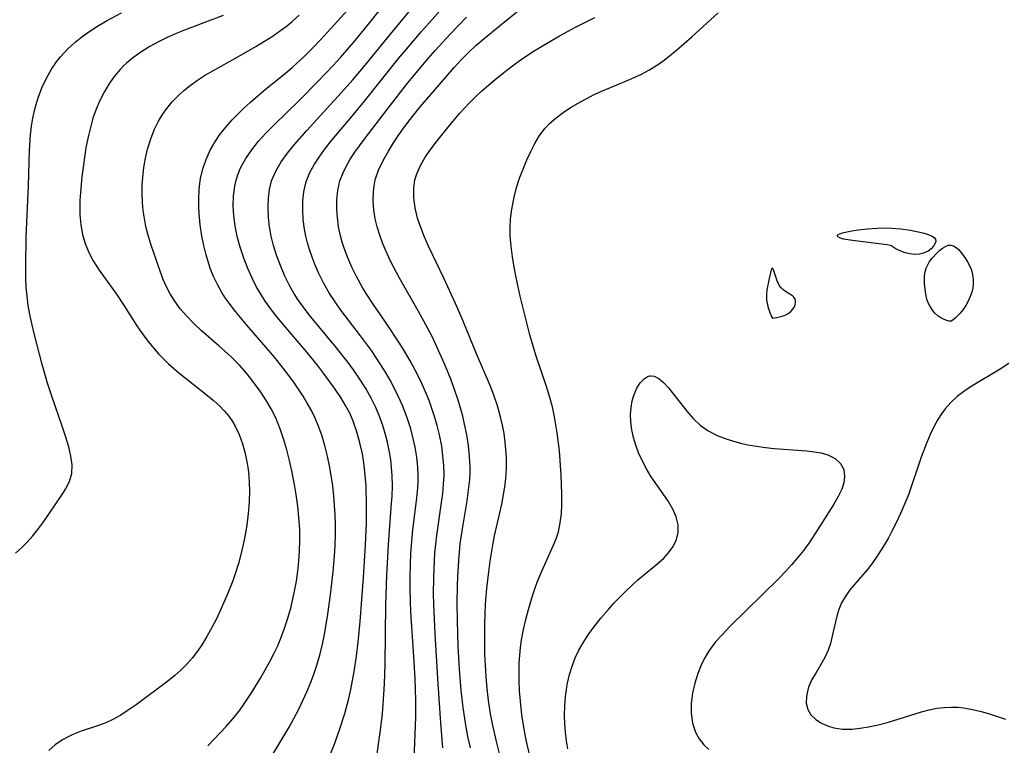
# Model space of a CAD drawing. Header units: inches. Extents: x 1073367 to 1082519, y 1569854 to 1574957.
# Tile 530 of 565: x 1080062 to 1080227, y 1573608 to 1573730. Entities that reach past the tile are written whole.
import ezdxf

# ---------------------------------------------------------------- set-up
doc = ezdxf.new("R2010")
doc.units = ezdxf.units.IN
doc.header["$MEASUREMENT"] = 0
doc.layers.add('CGG_CurvaNivelLidar_v1', color=7, linetype='Continuous', lineweight=30, true_color=0x008008)

msp = doc.modelspace()

# ---------------------------------------------------------------- linework, layer by layer
at = {"layer": 'CGG_CurvaNivelLidar_v1'}
for points in [[(1080128.4294, 1573605.9072, 73.5), (1080128.6885, 1573612.9881, 73.5), (1080128.6854, 1573615.8004, 73.5), (1080128.6419, 1573617.6299, 73.5), (1080128.5729, 1573619.4609, 73.5), (1080128.3729, 1573623.1238, 73.5), (1080127.8549, 1573630.643, 73.5), (1080127.7725, 1573632.4258, 73.5), (1080127.7242, 1573634.5949, 73.5), (1080127.7272, 1573636.5593, 73.5), (1080127.7721, 1573638.5217, 73.5), (1080127.8607, 1573640.4803, 73.5), (1080127.9979, 1573642.4329, 73.5), (1080128.1885, 1573644.3612, 73.5), (1080128.8097, 1573649.2701, 73.5), (1080128.9668, 1573650.7874, 73.5), (1080129.0674, 1573652.3011, 73.5), (1080129.0889, 1573653.5534, 73.5), (1080129.0359, 1573654.8629, 73.5), (1080128.8595, 1573656.562, 73.5), (1080128.5795, 1573658.2531, 73.5), (1080128.2092, 1573659.9332, 73.5), (1080127.8431, 1573661.3012, 73.5), (1080127.1794, 1573663.3602, 73.5), (1080126.4497, 1573665.2282, 73.5), (1080125.8089, 1573666.6733, 73.5), (1080125.1151, 1573668.0989, 73.5), (1080124.3701, 1573669.5031, 73.5), (1080123.6244, 1573670.8, 73.5), (1080122.839, 1573672.0772, 73.5), (1080121.2419, 1573674.4677, 73.5), (1080119.4203, 1573676.9422, 73.5), (1080116.1378, 1573681.229, 73.5), (1080115.1567, 1573682.5978, 73.5), (1080114.2354, 1573683.9984, 73.5), (1080113.2514, 1573685.7097, 73.5), (1080112.3784, 1573687.4739, 73.5), (1080111.8157, 1573688.7727, 73.5), (1080111.3088, 1573690.0892, 73.5), (1080110.8602, 1573691.4199, 73.5), (1080110.5364, 1573692.5326, 73.5), (1080110.2625, 1573693.6518, 73.5), (1080110.0367, 1573694.8223, 73.5), (1080109.8277, 1573696.4081, 73.5), (1080109.7314, 1573697.9867, 73.5), (1080109.757, 1573699.5469, 73.5), (1080109.9223, 1573701.0765, 73.5), (1080110.2546, 1573702.5615, 73.5), (1080110.3581, 1573702.8941, 73.5), (1080110.9412, 1573704.3268, 73.5), (1080111.6925, 1573705.7085, 73.5), (1080112.5692, 1573707.0528, 73.5), (1080113.5369, 1573708.3708, 73.5), (1080114.604, 1573709.7158, 73.5), (1080118.0258, 1573713.7794, 73.5), (1080120.2886, 1573716.5209, 73.5), (1080125.8082, 1573723.4266, 73.5), (1080127.7708, 1573725.7928, 73.5), (1080129.5683, 1573727.8729, 73.5), (1080135.5189, 1573734.59, 73.5)], [(1080121.0672, 1573598.9556, 74), (1080122.7544, 1573610.7958, 74), (1080123.0812, 1573613.5339, 74), (1080123.3492, 1573616.8232, 74), (1080123.4446, 1573618.5398, 74), (1080123.5659, 1573621.8478, 74), (1080123.6792, 1573631.8555, 74), (1080123.8212, 1573636.7531, 74), (1080124.1036, 1573641.9032, 74), (1080124.6322, 1573648.8338, 74), (1080124.7019, 1573649.9748, 74), (1080124.7581, 1573651.7524, 74), (1080124.7252, 1573653.5233, 74), (1080124.6289, 1573654.8267, 74), (1080124.4742, 1573656.1239, 74), (1080124.2665, 1573657.4141, 74), (1080123.917, 1573659.1073, 74), (1080123.5615, 1573660.5151, 74), (1080123.1465, 1573661.9062, 74), (1080122.6645, 1573663.276, 74), (1080121.9933, 1573664.8758, 74), (1080121.2257, 1573666.4381, 74), (1080120.3053, 1573668.0755, 74), (1080119.3027, 1573669.6744, 74), (1080118.2311, 1573671.238, 74), (1080117.3572, 1573672.4296, 74), (1080115.4149, 1573674.9021, 74), (1080110.8289, 1573680.448, 74), (1080109.8545, 1573681.7119, 74), (1080108.9329, 1573683.005, 74), (1080108.2573, 1573684.0528, 74), (1080107.5754, 1573685.2409, 74), (1080106.7268, 1573686.943, 74), (1080105.9811, 1573688.6902, 74), (1080105.3331, 1573690.4703, 74), (1080104.8507, 1573692.0452, 74), (1080104.4583, 1573693.6334, 74), (1080104.1768, 1573695.1831, 74), (1080103.995, 1573696.7324, 74), (1080103.915, 1573698.4528, 74), (1080103.9676, 1573699.9751, 74), (1080104.1592, 1573701.4636, 74), (1080104.5198, 1573702.9045, 74), (1080105.1939, 1573704.5325, 74), (1080106.0923, 1573706.0849, 74), (1080107.1575, 1573707.5698, 74), (1080108.3373, 1573709.0161, 74), (1080110.416, 1573711.3652, 74), (1080116.1904, 1573717.6651, 74), (1080118.1269, 1573719.864, 74), (1080119.8969, 1573721.9625, 74), (1080124.4444, 1573727.5121, 74), (1080128.9867, 1573732.964, 74)], [(1080103.4032, 1573604.521, 75), (1080105.7947, 1573608.4813, 75), (1080107.46, 1573611.3219, 75), (1080108.2549, 1573612.7614, 75), (1080109.0682, 1573614.3312, 75), (1080109.7629, 1573615.7627, 75), (1080110.4194, 1573617.2101, 75), (1080111.0322, 1573618.6744, 75), (1080111.593, 1573620.1576, 75), (1080112.1587, 1573621.8731, 75), (1080112.6473, 1573623.6132, 75), (1080113.0255, 1573625.2053, 75), (1080113.3546, 1573626.8114, 75), (1080113.9346, 1573630.2427, 75), (1080114.3813, 1573633.4951, 75), (1080114.8144, 1573637.3544, 75), (1080115.0419, 1573640.0022, 75), (1080115.1484, 1573641.7677, 75), (1080115.2057, 1573643.5336, 75), (1080115.2048, 1573645.2376, 75), (1080115.1551, 1573646.9402, 75), (1080114.9521, 1573650.0325, 75), (1080114.765, 1573651.7661, 75), (1080114.5205, 1573653.4896, 75), (1080114.233, 1573655.1085, 75), (1080113.8916, 1573656.713, 75), (1080113.4953, 1573658.2999, 75), (1080112.9731, 1573660.0712, 75), (1080112.4319, 1573661.6155, 75), (1080111.8022, 1573663.1219, 75), (1080111.1737, 1573664.3934, 75), (1080110.4813, 1573665.6372, 75), (1080109.7956, 1573666.7713, 75), (1080108.3219, 1573668.9923, 75), (1080107.4075, 1573670.2615, 75), (1080106.46, 1573671.5115, 75), (1080105.0318, 1573673.2936, 75), (1080100.7205, 1573678.2867, 75), (1080098.4638, 1573680.9833, 75), (1080097.3781, 1573682.3754, 75), (1080096.7424, 1573683.2686, 75), (1080096.1519, 1573684.1877, 75), (1080095.4241, 1573685.5028, 75), (1080094.7869, 1573686.867, 75), (1080094.2299, 1573688.2707, 75), (1080093.9799, 1573688.9844, 75), (1080093.5183, 1573690.5033, 75), (1080093.1338, 1573692.0483, 75), (1080092.821, 1573693.612, 75), (1080092.5376, 1573695.5108, 75), (1080092.3554, 1573697.4162, 75), (1080092.2958, 1573698.6101, 75), (1080092.2828, 1573699.7994, 75), (1080092.3633, 1573701.5628, 75), (1080092.5909, 1573703.2978, 75), (1080092.975, 1573704.9241, 75), (1080093.5158, 1573706.5044, 75), (1080094.2075, 1573708.0285, 75), (1080094.9782, 1573709.3771, 75), (1080095.8569, 1573710.6722, 75), (1080096.8258, 1573711.9173, 75), (1080097.8727, 1573713.113, 75), (1080098.5557, 1573713.8278, 75), (1080099.734, 1573714.9788, 75), (1080100.9566, 1573716.0965, 75), (1080103.4985, 1573718.2604, 75), (1080106.4789, 1573720.6734, 75), (1080107.9427, 1573721.9083, 75), (1080110.0102, 1573723.8123, 75), (1080111.3683, 1573725.1639, 75), (1080112.6966, 1573726.5458, 75), (1080115.0706, 1573729.1084, 75), (1080117.1588, 1573731.4668, 75)], [(1080113.5445, 1573604.7496, 74.5), (1080115.0846, 1573608.5846, 74.5), (1080116.0173, 1573611.1961, 74.5), (1080116.7815, 1573613.5965, 74.5), (1080117.4548, 1573616.1218, 74.5), (1080117.791, 1573617.6217, 74.5), (1080118.3545, 1573620.6476, 74.5), (1080118.7262, 1573623.1924, 74.5), (1080119.0063, 1573625.5688, 74.5), (1080119.3429, 1573629.0326, 74.5), (1080119.9048, 1573636.3759, 74.5), (1080120.2605, 1573641.8945, 74.5), (1080120.4082, 1573645.4735, 74.5), (1080120.432, 1573648.5985, 74.5), (1080120.3397, 1573651.7062, 74.5), (1080120.2164, 1573653.5063, 74.5), (1080120.0249, 1573655.2066, 74.5), (1080119.7236, 1573657.1073, 74.5), (1080119.3292, 1573658.9819, 74.5), (1080118.828, 1573660.8204, 74.5), (1080118.1964, 1573662.6096, 74.5), (1080117.666, 1573663.8113, 74.5), (1080116.9219, 1573665.2254, 74.5), (1080116.0906, 1573666.6025, 74.5), (1080115.1943, 1573667.9525, 74.5), (1080113.2344, 1573670.6528, 74.5), (1080112.1869, 1573672.0081, 74.5), (1080110.4663, 1573674.1231, 74.5), (1080106.2553, 1573679.0354, 74.5), (1080105.2232, 1573680.3031, 74.5), (1080104.3072, 1573681.5004, 74.5), (1080103.4394, 1573682.7265, 74.5), (1080102.6321, 1573683.9871, 74.5), (1080101.9402, 1573685.2035, 74.5), (1080101.3057, 1573686.4496, 74.5), (1080100.5222, 1573688.1883, 74.5), (1080099.8298, 1573689.9612, 74.5), (1080099.2333, 1573691.7604, 74.5), (1080098.7473, 1573693.5799, 74.5), (1080098.3985, 1573695.3678, 74.5), (1080098.1851, 1573697.0588, 74.5), (1080098.0899, 1573698.7405, 74.5), (1080098.1283, 1573700.4007, 74.5), (1080098.3265, 1573702.0257, 74.5), (1080098.5555, 1573703.0446, 74.5), (1080098.8274, 1573703.9062, 74.5), (1080099.3228, 1573705.0855, 74.5), (1080100.171, 1573706.6315, 74.5), (1080101.1791, 1573708.1167, 74.5), (1080102.3159, 1573709.5435, 74.5), (1080103.5642, 1573710.922, 74.5), (1080104.8849, 1573712.262, 74.5), (1080109.0838, 1573716.3154, 74.5), (1080112.2841, 1573719.564, 74.5), (1080114.8055, 1573722.2411, 74.5), (1080116.0429, 1573723.5992, 74.5), (1080118.2557, 1573726.1154, 74.5), (1080120.5552, 1573728.8745, 74.5), (1080123.463, 1573732.5056, 74.5)], [(1080137.831, 1573607.8545, 72.5), (1080137.4179, 1573609.7254, 72.5), (1080137.0593, 1573611.6056, 72.5), (1080136.6196, 1573614.6138, 72.5), (1080136.3143, 1573617.4693, 72.5), (1080136.0315, 1573621.0289, 72.5), (1080135.8102, 1573624.8882, 72.5), (1080135.6627, 1573629.1707, 72.5), (1080135.6252, 1573632.0598, 72.5), (1080135.6605, 1573635.009, 72.5), (1080135.7154, 1573636.5139, 72.5), (1080135.881, 1573639.2404, 72.5), (1080136.1446, 1573642.0135, 72.5), (1080136.4881, 1573644.5321, 72.5), (1080137.282, 1573649.2278, 72.5), (1080137.5429, 1573651.0164, 72.5), (1080137.7251, 1573652.8036, 72.5), (1080137.7782, 1573653.8648, 72.5), (1080137.7824, 1573654.9004, 72.5), (1080137.6945, 1573656.7062, 72.5), (1080137.5048, 1573658.5126, 72.5), (1080137.2272, 1573660.3162, 72.5), (1080136.8687, 1573662.1133, 72.5), (1080136.5502, 1573663.4437, 72.5), (1080136.1841, 1573664.7858, 72.5), (1080135.7808, 1573666.1211, 72.5), (1080135.1931, 1573667.8963, 72.5), (1080134.5526, 1573669.6583, 72.5), (1080133.5246, 1573672.2045, 72.5), (1080132.2385, 1573675.082, 72.5), (1080131.4634, 1573676.6825, 72.5), (1080130.7001, 1573678.166, 72.5), (1080129.0946, 1573681.0972, 72.5), (1080125.9649, 1573686.6056, 72.5), (1080124.4143, 1573689.5504, 72.5), (1080123.7522, 1573690.9477, 72.5), (1080123.1511, 1573692.3572, 72.5), (1080122.6286, 1573693.7809, 72.5), (1080122.2162, 1573695.1671, 72.5), (1080121.8978, 1573696.5618, 72.5), (1080121.6644, 1573698.0709, 72.5), (1080121.5529, 1573699.5722, 72.5), (1080121.577, 1573701.0548, 72.5), (1080121.6841, 1573702.0609, 72.5), (1080121.8777, 1573703.0486, 72.5), (1080122.4267, 1573704.7026, 72.5), (1080123.1878, 1573706.3127, 72.5), (1080124.0914, 1573707.8994, 72.5), (1080124.9499, 1573709.268, 72.5), (1080125.8612, 1573710.6296, 72.5), (1080126.8183, 1573711.9799, 72.5), (1080128.1118, 1573713.6934, 72.5), (1080129.4381, 1573715.3368, 72.5), (1080131.5823, 1573717.8584, 72.5), (1080135.108, 1573721.8994, 72.5), (1080136.3626, 1573723.2563, 72.5), (1080137.4896, 1573724.3997, 72.5), (1080138.7581, 1573725.5989, 72.5), (1080140.1255, 1573726.7931, 72.5), (1080142.9419, 1573729.0925, 72.5), (1080147.0076, 1573732.338, 72.5)], [(1080061.572, 1573640.4587, 76.5), (1080062.583, 1573641.3383, 76.5), (1080063.5308, 1573642.3046, 76.5), (1080064.4272, 1573643.3335, 76.5), (1080065.3081, 1573644.4399, 76.5), (1080066.1502, 1573645.5725, 76.5), (1080067.1482, 1573646.99, 76.5), (1080069.492, 1573650.4753, 76.5), (1080069.9453, 1573651.2004, 76.5), (1080070.6098, 1573652.5064, 76.5), (1080071.0055, 1573653.8586, 76.5), (1080071.0624, 1573655.2618, 76.5), (1080070.8655, 1573656.7381, 76.5), (1080070.5017, 1573658.3112, 76.5), (1080070.0275, 1573659.9424, 76.5), (1080069.4801, 1573661.6172, 76.5), (1080067.5596, 1573667.1519, 76.5), (1080066.9659, 1573668.9654, 76.5), (1080066.06, 1573672.0827, 76.5), (1080064.7076, 1573677.293, 76.5), (1080064.3039, 1573679.0014, 76.5), (1080063.9892, 1573680.51, 76.5), (1080063.7237, 1573682.025, 76.5), (1080063.5191, 1573683.5469, 76.5), (1080063.3847, 1573685.0666, 76.5), (1080063.3094, 1573686.5922, 76.5), (1080063.2791, 1573688.728, 76.5), (1080063.3749, 1573693.5343, 76.5), (1080063.7603, 1573702.0859, 76.5), (1080063.9366, 1573708.0496, 76.5), (1080064.0914, 1573710.6444, 76.5), (1080064.2365, 1573712.0529, 76.5), (1080064.4536, 1573713.4421, 76.5), (1080064.8555, 1573715.1561, 76.5), (1080065.3802, 1573716.8343, 76.5), (1080066.0147, 1573718.4974, 76.5), (1080066.7537, 1573720.1096, 76.5), (1080067.6112, 1573721.6523, 76.5), (1080068.4416, 1573722.8796, 76.5), (1080068.7932, 1573723.3341, 76.5), (1080069.1194, 1573723.7276, 76.5), (1080070.2911, 1573724.9778, 76.5), (1080071.5689, 1573726.1427, 76.5), (1080072.6988, 1573727.0546, 76.5), (1080073.8812, 1573727.9147, 76.5), (1080075.335, 1573728.8633, 76.5), (1080076.8389, 1573729.7547, 76.5), (1080079.3364, 1573731.1063, 76.5)], [(1080096.3684, 1573730.6084, 76), (1080089.9028, 1573728.1567, 76), (1080088.5201, 1573727.5953, 76), (1080087.0132, 1573726.9273, 76), (1080085.5403, 1573726.2072, 76), (1080084.108, 1573725.4301, 76), (1080082.7284, 1573724.589, 76), (1080081.4164, 1573723.672, 76), (1080080.1913, 1573722.6625, 76), (1080079.6668, 1573722.1655, 76), (1080079.0937, 1573721.5665, 76), (1080078.114, 1573720.3859, 76), (1080077.2297, 1573719.1243, 76), (1080076.4351, 1573717.7945, 76), (1080075.7302, 1573716.4054, 76), (1080075.1019, 1573714.9233, 76), (1080074.5661, 1573713.3947, 76), (1080074.1262, 1573711.8639, 76), (1080073.7543, 1573710.3061, 76), (1080073.3806, 1573708.4225, 76), (1080073.1136, 1573706.8165, 76), (1080072.6927, 1573703.5923, 76), (1080072.4562, 1573700.9237, 76), (1080072.3852, 1573699.601, 76), (1080072.3558, 1573698.3925, 76), (1080072.3722, 1573697.1964, 76), (1080072.4997, 1573695.529, 76), (1080072.7841, 1573693.9026, 76), (1080073.2416, 1573692.3715, 76), (1080073.8597, 1573690.8916, 76), (1080074.6158, 1573689.4654, 76), (1080075.5919, 1573687.9417, 76), (1080078.508, 1573683.8863, 76), (1080079.7838, 1573681.9616, 76), (1080081.9236, 1573678.6067, 76), (1080082.6756, 1573677.5004, 76), (1080083.5861, 1573676.2677, 76), (1080084.5482, 1573675.0732, 76), (1080085.5575, 1573673.9186, 76), (1080086.3767, 1573673.0487, 76), (1080087.2284, 1573672.2116, 76), (1080088.9349, 1573670.7168, 76), (1080093.7787, 1573666.8908, 76), (1080094.7924, 1573666.0484, 76), (1080095.7578, 1573665.1759, 76), (1080096.5826, 1573664.338, 76), (1080097.3343, 1573663.4498, 76), (1080097.963, 1573662.5549, 76), (1080098.3656, 1573661.8738, 76), (1080099.0749, 1573660.3855, 76), (1080099.6409, 1573658.8148, 76), (1080100.0856, 1573657.1818, 76), (1080100.4217, 1573655.5026, 76), (1080100.5713, 1573654.489, 76), (1080100.6829, 1573653.4654, 76), (1080100.7649, 1573652.2246, 76), (1080100.7914, 1573650.9752, 76), (1080100.7311, 1573649.0399, 76), (1080100.5715, 1573647.0983, 76), (1080100.3337, 1573645.1563, 76), (1080100.0849, 1573643.5677, 76), (1080099.82, 1573642.1947, 76), (1080099.4174, 1573640.4564, 76), (1080098.9476, 1573638.7336, 76), (1080098.4116, 1573637.0301, 76), (1080097.9872, 1573635.8258, 76), (1080097.081, 1573633.4977, 76), (1080095.8465, 1573630.7106, 76), (1080095.1362, 1573629.2599, 76), (1080093.6735, 1573626.5196, 76), (1080092.911, 1573625.2412, 76), (1080092.0885, 1573624.0127, 76), (1080091.2013, 1573622.8645, 76), (1080090.237, 1573621.7844, 76), (1080089.2778, 1573620.847, 76), (1080088.2673, 1573619.9624, 76), (1080087.0986, 1573619.0263, 76), (1080081.7878, 1573615.0418, 76), (1080080.3214, 1573614.009, 76), (1080079.2228, 1573613.3045, 76), (1080077.898, 1573612.571, 76), (1080076.7043, 1573612.0269, 76), (1080075.4874, 1573611.5588, 76), (1080072.6006, 1573610.5956, 76), (1080071.2046, 1573610.064, 76), (1080070.2978, 1573609.6404, 76), (1080069.4302, 1573609.156, 76), (1080068.2503, 1573608.3368, 76), (1080067.1855, 1573607.3902, 76)], [(1080093.8359, 1573608.1659, 75.5), (1080096.8788, 1573611.4331, 75.5), (1080097.993, 1573612.6938, 75.5), (1080099.0042, 1573613.949, 75.5), (1080099.6901, 1573614.8751, 75.5), (1080101.1442, 1573617.0358, 75.5), (1080102.6602, 1573619.5182, 75.5), (1080104.2384, 1573622.2975, 75.5), (1080104.9674, 1573623.719, 75.5), (1080105.4791, 1573624.8159, 75.5), (1080105.9537, 1573625.9301, 75.5), (1080106.6379, 1573627.7465, 75.5), (1080107.2393, 1573629.5955, 75.5), (1080107.7651, 1573631.4702, 75.5), (1080108.3634, 1573634.0893, 75.5), (1080108.6593, 1573635.7607, 75.5), (1080108.8962, 1573637.4423, 75.5), (1080109.0767, 1573639.131, 75.5), (1080109.1995, 1573640.8243, 75.5), (1080109.2582, 1573642.5199, 75.5), (1080109.2587, 1573643.4986, 75.5), (1080109.2313, 1573644.4995, 75.5), (1080109.1038, 1573646.4417, 75.5), (1080108.8963, 1573648.38, 75.5), (1080108.6245, 1573650.3125, 75.5), (1080108.4066, 1573651.631, 75.5), (1080107.9016, 1573654.2839, 75.5), (1080107.5134, 1573656.0378, 75.5), (1080107.0777, 1573657.7744, 75.5), (1080106.5852, 1573659.4876, 75.5), (1080106.0216, 1573661.1691, 75.5), (1080105.6378, 1573662.1661, 75.5), (1080105.2146, 1573663.1448, 75.5), (1080104.4332, 1573664.6931, 75.5), (1080103.5537, 1573666.1923, 75.5), (1080102.5952, 1573667.648, 75.5), (1080101.5033, 1573669.1503, 75.5), (1080100.3428, 1573670.6026, 75.5), (1080099.1136, 1573671.9977, 75.5), (1080097.9126, 1573673.2256, 75.5), (1080097.1201, 1573673.9685, 75.5), (1080095.6493, 1573675.2584, 75.5), (1080092.688, 1573677.8044, 75.5), (1080091.4487, 1573678.9706, 75.5), (1080090.2758, 1573680.1874, 75.5), (1080089.1892, 1573681.4633, 75.5), (1080088.1555, 1573682.8939, 75.5), (1080087.4966, 1573683.9799, 75.5), (1080086.888, 1573685.1519, 75.5), (1080086.3526, 1573686.3558, 75.5), (1080085.8136, 1573687.7706, 75.5), (1080085.3227, 1573689.2014, 75.5), (1080084.2703, 1573692.2864, 75.5), (1080083.7454, 1573693.9583, 75.5), (1080083.4242, 1573695.2559, 75.5), (1080083.1741, 1573696.5788, 75.5), (1080082.9928, 1573697.9209, 75.5), (1080082.8781, 1573699.2761, 75.5), (1080082.8201, 1573700.6917, 75.5), (1080082.8259, 1573702.1113, 75.5), (1080082.904, 1573703.5295, 75.5), (1080083.0872, 1573705.1159, 75.5), (1080083.3637, 1573706.6873, 75.5), (1080083.7265, 1573708.2366, 75.5), (1080084.3009, 1573710.1219, 75.5), (1080084.8611, 1573711.5561, 75.5), (1080085.5345, 1573712.9314, 75.5), (1080086.1938, 1573714.0212, 75.5), (1080086.9373, 1573715.0589, 75.5), (1080087.848, 1573716.1461, 75.5), (1080088.841, 1573717.1702, 75.5), (1080089.8223, 1573718.0587, 75.5), (1080090.8585, 1573718.8955, 75.5), (1080091.9433, 1573719.6815, 75.5), (1080093.2739, 1573720.5445, 75.5), (1080094.6474, 1573721.359, 75.5), (1080098.8509, 1573723.6932, 75.5), (1080101.8435, 1573725.4158, 75.5), (1080103.3135, 1573726.315, 75.5), (1080104.7553, 1573727.2503, 75.5), (1080105.8595, 1573728.0151, 75.5), (1080106.9368, 1573728.8121, 75.5), (1080107.9826, 1573729.6463, 75.5), (1080109.1509, 1573730.6625, 75.5)], [(1080133.2312, 1573607.8104, 73), (1080132.8763, 1573612.0117, 73), (1080132.433, 1573618.5456, 73), (1080131.9286, 1573626.9685, 73), (1080131.7053, 1573631.9636, 73), (1080131.6776, 1573633.5139, 73), (1080131.7011, 1573636.4512, 73), (1080131.8097, 1573639.1647, 73), (1080131.8984, 1573640.5175, 73), (1080132.1853, 1573643.4408, 73), (1080132.9949, 1573648.9528, 73), (1080133.1971, 1573650.4939, 73), (1080133.3468, 1573652.0331, 73), (1080133.4171, 1573653.5712, 73), (1080133.382, 1573655.1815, 73), (1080133.2461, 1573656.7897, 73), (1080133.0238, 1573658.3937, 73), (1080132.6608, 1573660.2902, 73), (1080132.2845, 1573661.8543, 73), (1080131.841, 1573663.4055, 73), (1080131.396, 1573664.7508, 73), (1080130.9012, 1573666.0824, 73), (1080130.316, 1573667.5016, 73), (1080129.684, 1573668.905, 73), (1080129.011, 1573670.2934, 73), (1080127.6751, 1573672.8089, 73), (1080126.6113, 1573674.6289, 73), (1080125.8403, 1573675.8781, 73), (1080123.7954, 1573678.9973, 73), (1080121.5618, 1573682.2171, 73), (1080120.4834, 1573683.8446, 73), (1080119.827, 1573684.9094, 73), (1080118.7206, 1573686.8908, 73), (1080117.9586, 1573688.443, 73), (1080117.2757, 1573690.021, 73), (1080116.6806, 1573691.6211, 73), (1080116.354, 1573692.6506, 73), (1080116.0735, 1573693.6869, 73), (1080115.7522, 1573695.2196, 73), (1080115.5376, 1573696.7553, 73), (1080115.4346, 1573698.2108, 73), (1080115.4391, 1573699.6515, 73), (1080115.6031, 1573701.3154, 73), (1080115.9734, 1573702.9277, 73), (1080116.4281, 1573704.1428, 73), (1080117.0061, 1573705.3237, 73), (1080117.7035, 1573706.5185, 73), (1080118.4764, 1573707.695, 73), (1080120.0276, 1573709.8416, 73), (1080124.0443, 1573715.1055, 73), (1080127.3613, 1573719.3464, 73), (1080128.4657, 1573720.7099, 73), (1080130.7445, 1573723.4085, 73), (1080131.9601, 1573724.786, 73), (1080134.4444, 1573727.4902, 73), (1080137.2104, 1573730.3654, 73)], [(1080142.8926, 1573606.2049, 72), (1080142.2052, 1573608.8871, 72), (1080141.5393, 1573611.8787, 72), (1080141.2314, 1573613.5422, 72), (1080140.8988, 1573615.7797, 72), (1080140.6706, 1573617.7512, 72), (1080140.4929, 1573619.7284, 72), (1080140.3627, 1573621.7096, 72), (1080140.2879, 1573623.4915, 72), (1080140.2517, 1573625.3366, 72), (1080140.2582, 1573628.6237, 72), (1080140.3009, 1573630.2662, 72), (1080140.3791, 1573631.9069, 72), (1080140.5877, 1573634.5295, 72), (1080140.9032, 1573637.3672, 72), (1080141.1473, 1573639.1579, 72), (1080141.657, 1573642.1732, 72), (1080141.9048, 1573643.3998, 72), (1080143.0988, 1573648.7033, 72), (1080143.4107, 1573650.3282, 72), (1080143.6577, 1573651.9578, 72), (1080143.8202, 1573653.592, 72), (1080143.8791, 1573655.0195, 72), (1080143.8666, 1573656.4483, 72), (1080143.7905, 1573657.8762, 72), (1080143.6759, 1573659.1108, 72), (1080143.4832, 1573660.5342, 72), (1080143.2264, 1573661.9495, 72), (1080142.9045, 1573663.354, 72), (1080142.3859, 1573665.1689, 72), (1080141.7723, 1573666.9623, 72), (1080141.14, 1573668.596, 72), (1080138.8864, 1573673.9066, 72), (1080136.6414, 1573679.3789, 72), (1080135.3647, 1573682.3543, 72), (1080133.4069, 1573686.5925, 72), (1080130.801, 1573691.9564, 72), (1080130.0244, 1573693.7331, 72), (1080129.2982, 1573695.6868, 72), (1080128.9937, 1573696.6675, 72), (1080128.5864, 1573698.3818, 72), (1080128.3613, 1573700.0833, 72), (1080128.3559, 1573701.754, 72), (1080128.5456, 1573703.0554, 72), (1080128.8522, 1573704.1059, 72), (1080129.4489, 1573705.4736, 72), (1080130.2726, 1573706.8728, 72), (1080131.2328, 1573708.2392, 72), (1080132.2737, 1573709.5988, 72), (1080134.3463, 1573712.1953, 72), (1080136.0919, 1573714.2405, 72), (1080137.708, 1573715.9972, 72), (1080138.6805, 1573716.9815, 72), (1080139.7462, 1573717.9832, 72), (1080141.9724, 1573719.8961, 72), (1080143.4299, 1573721.0653, 72), (1080144.9163, 1573722.1998, 72), (1080146.4334, 1573723.2923, 72), (1080148.5203, 1573724.6865, 72), (1080150.0164, 1573725.619, 72), (1080152.7676, 1573727.2175, 72), (1080155.5543, 1573728.7296, 72), (1080157.1118, 1573729.5247, 72), (1080158.6874, 1573730.2744, 72)], [(1080147.7289, 1573606.7459, 71.5), (1080147.3485, 1573608.3718, 71.5), (1080147.0146, 1573610.0099, 71.5), (1080146.7241, 1573611.6565, 71.5), (1080146.4692, 1573613.3783, 71.5), (1080146.22, 1573615.6627, 71.5), (1080146.0971, 1573617.3632, 71.5), (1080146.0264, 1573619.0628, 71.5), (1080146.0117, 1573620.7591, 71.5), (1080146.0438, 1573622.0747, 71.5), (1080146.1205, 1573623.3856, 71.5), (1080146.2443, 1573624.6598, 71.5), (1080146.4167, 1573625.9267, 71.5), (1080146.728, 1573627.6453, 71.5), (1080147.1124, 1573629.3475, 71.5), (1080147.556, 1573631.0322, 71.5), (1080148.2419, 1573633.3025, 71.5), (1080148.7632, 1573634.8248, 71.5), (1080149.1618, 1573635.8795, 71.5), (1080149.816, 1573637.4469, 71.5), (1080151.7326, 1573641.6753, 71.5), (1080152.2134, 1573642.8649, 71.5), (1080152.6048, 1573644.0732, 71.5), (1080152.9179, 1573645.5488, 71.5), (1080153.0954, 1573647.0658, 71.5), (1080153.1775, 1573648.6166, 71.5), (1080153.1925, 1573650.3604, 71.5), (1080153.0778, 1573653.5509, 71.5), (1080152.7587, 1573657.6272, 71.5), (1080152.4066, 1573660.6378, 71.5), (1080151.953, 1573663.3582, 71.5), (1080151.5982, 1573664.9876, 71.5), (1080151.1759, 1573666.601, 71.5), (1080150.6633, 1573668.2674, 71.5), (1080148.8187, 1573673.6969, 71.5), (1080147.8261, 1573677.1068, 71.5), (1080146.1813, 1573683.5919, 71.5), (1080145.4988, 1573686.6846, 71.5), (1080145.1794, 1573688.4316, 71.5), (1080144.9033, 1573690.1749, 71.5), (1080144.6702, 1573691.9328, 71.5), (1080144.5291, 1573693.6865, 71.5), (1080144.5153, 1573695.0617, 71.5), (1080144.587, 1573696.4341, 71.5), (1080144.7388, 1573697.7996, 71.5), (1080144.9358, 1573698.9935, 71.5), (1080145.1837, 1573700.1776, 71.5), (1080145.5957, 1573701.7831, 71.5), (1080146.0936, 1573703.3571, 71.5), (1080146.7414, 1573705.0535, 71.5), (1080147.3287, 1573706.4495, 71.5), (1080147.9571, 1573707.8177, 71.5), (1080148.6407, 1573709.1428, 71.5), (1080149.4494, 1573710.4837, 71.5), (1080150.375, 1573711.7274, 71.5), (1080151.1204, 1573712.5347, 71.5), (1080152.202, 1573713.5, 71.5), (1080153.3778, 1573714.3794, 71.5), (1080154.624, 1573715.1933, 71.5), (1080155.921, 1573715.9584, 71.5), (1080157.2493, 1573716.6818, 71.5), (1080158.6108, 1573717.3599, 71.5), (1080159.9926, 1573717.9816, 71.5), (1080164.001, 1573719.6511, 71.5), (1080165.2744, 1573720.2103, 71.5), (1080166.5233, 1573720.8048, 71.5), (1080167.7372, 1573721.451, 71.5), (1080168.6522, 1573722.0007, 71.5), (1080169.537, 1573722.5927, 71.5), (1080170.3096, 1573723.1613, 71.5), (1080172.3869, 1573724.8243, 71.5), (1080173.6964, 1573725.9304, 71.5), (1080174.9919, 1573727.0693, 71.5), (1080179.3711, 1573731.0815, 71.5)], [(1080228.1211, 1573672.263, 71.5), (1080226.6487, 1573671.3326, 71.5), (1080221.8118, 1573668.4122, 71.5), (1080220.5841, 1573667.6023, 71.5), (1080219.427, 1573666.7229, 71.5), (1080218.3835, 1573665.7606, 71.5), (1080217.4431, 1573664.6978, 71.5), (1080216.8012, 1573663.8256, 71.5), (1080216.2167, 1573662.9048, 71.5), (1080215.5403, 1573661.6672, 71.5), (1080214.9285, 1573660.3767, 71.5), (1080214.3661, 1573659.0456, 71.5), (1080213.4318, 1573656.56, 71.5), (1080211.2639, 1573650.2605, 71.5), (1080210.637, 1573648.67, 71.5), (1080209.9581, 1573647.1026, 71.5), (1080209.2337, 1573645.5601, 71.5), (1080208.468, 1573644.0457, 71.5), (1080207.9307, 1573643.0485, 71.5), (1080207.1025, 1573641.623, 71.5), (1080206.2268, 1573640.2442, 71.5), (1080205.3052, 1573638.9205, 71.5), (1080204.3376, 1573637.663, 71.5), (1080201.4834, 1573634.3101, 71.5), (1080200.6642, 1573633.1731, 71.5), (1080200.0769, 1573632.1376, 71.5), (1080199.6129, 1573631.0314, 71.5), (1080199.2555, 1573629.8863, 71.5), (1080198.5745, 1573626.8414, 71.5), (1080198.2097, 1573625.3506, 71.5), (1080197.8174, 1573624.1797, 71.5), (1080197.3568, 1573623.1743, 71.5), (1080197.0451, 1573622.5979, 71.5), (1080195.7274, 1573620.3703, 71.5), (1080195.1105, 1573619.2646, 71.5), (1080194.5399, 1573617.9918, 71.5), (1080194.4038, 1573617.5769, 71.5), (1080194.1631, 1573616.4271, 71.5), (1080194.147, 1573615.3131, 71.5), (1080194.3984, 1573614.2792, 71.5), (1080194.943, 1573613.3752, 71.5), (1080195.7374, 1573612.5961, 71.5), (1080196.728, 1573611.9479, 71.5), (1080197.6959, 1573611.5091, 71.5), (1080198.7573, 1573611.1921, 71.5), (1080200.2321, 1573610.9835, 71.5), (1080201.796, 1573610.9768, 71.5), (1080203.1669, 1573611.1087, 71.5), (1080204.5643, 1573611.3395, 71.5), (1080205.9778, 1573611.6437, 71.5), (1080207.9548, 1573612.1583, 71.5), (1080213.4815, 1573613.8627, 71.5), (1080214.7561, 1573614.2073, 71.5), (1080216.0364, 1573614.4709, 71.5), (1080217.2619, 1573614.6183, 71.5), (1080218.4944, 1573614.6659, 71.5), (1080219.5402, 1573614.6319, 71.5), (1080220.5832, 1573614.5309, 71.5), (1080222.0261, 1573614.284, 71.5), (1080223.4584, 1573613.9401, 71.5), (1080224.8814, 1573613.528, 71.5), (1080226.2365, 1573613.0886, 71.5), (1080227.5755, 1573612.6086, 71.5)], [(1080154.1913, 1573607.6768, 71), (1080153.9638, 1573609.0161, 71), (1080153.7854, 1573610.4327, 71), (1080153.6688, 1573611.8649, 71), (1080153.6218, 1573613.3061, 71), (1080153.6587, 1573614.87, 71), (1080153.7849, 1573616.4291, 71), (1080154.0002, 1573617.9751, 71), (1080154.1275, 1573618.6665, 71), (1080154.4596, 1573620.1203, 71), (1080154.8821, 1573621.5441, 71), (1080155.409, 1573622.9283, 71), (1080156.0169, 1573624.1981, 71), (1080156.7188, 1573625.4254, 71), (1080157.5955, 1573626.7513, 71), (1080158.543, 1573628.0413, 71), (1080159.7324, 1573629.5451, 71), (1080160.9711, 1573631.0148, 71), (1080161.9122, 1573632.0745, 71), (1080162.878, 1573633.1056, 71), (1080163.8744, 1573634.1038, 71), (1080164.8943, 1573635.0623, 71), (1080165.933, 1573635.9774, 71), (1080169.3575, 1573638.8235, 71), (1080170.2462, 1573639.6574, 71), (1080171.0383, 1573640.5217, 71), (1080171.8169, 1573641.6082, 71), (1080172.3774, 1573642.75, 71), (1080172.6726, 1573643.9391, 71), (1080172.6556, 1573645.2325, 71), (1080172.3453, 1573646.5472, 71), (1080171.793, 1573647.8595, 71), (1080170.9444, 1573649.307, 71), (1080168.1694, 1573653.2441, 71), (1080167.3959, 1573654.4959, 71), (1080166.6719, 1573655.8809, 71), (1080166.0463, 1573657.3142, 71), (1080165.5819, 1573658.5931, 71), (1080165.2039, 1573659.885, 71), (1080164.9255, 1573661.1735, 71), (1080164.7548, 1573662.4512, 71), (1080164.705, 1573663.7031, 71), (1080164.7846, 1573664.8868, 71), (1080164.9818, 1573666.0119, 71), (1080165.2859, 1573667.0573, 71), (1080165.7545, 1573668.1294, 71), (1080166.3234, 1573669.0304, 71), (1080166.9658, 1573669.7171, 71), (1080167.6601, 1573670.1335, 71), (1080167.9384, 1573670.2075, 71), (1080168.1732, 1573670.2268, 71), (1080168.6278, 1573670.1543, 71), (1080169.4207, 1573669.7494, 71), (1080170.2347, 1573669.0662, 71), (1080171.0649, 1573668.1785, 71), (1080171.9085, 1573667.1478, 71), (1080174.1159, 1573664.291, 71), (1080175.1783, 1573663.0695, 71), (1080176.3604, 1573661.9578, 71), (1080177.7133, 1573661.0059, 71), (1080179.2063, 1573660.2193, 71), (1080180.5412, 1573659.6764, 71), (1080181.9353, 1573659.2254, 71), (1080183.3741, 1573658.8549, 71), (1080184.3626, 1573658.646, 71), (1080185.8209, 1573658.391, 71), (1080187.2918, 1573658.1883, 71), (1080188.7654, 1573658.0342, 71), (1080194.2347, 1573657.6391, 71), (1080195.4951, 1573657.4892, 71), (1080196.677, 1573657.2738, 71), (1080197.7567, 1573656.9606, 71), (1080198.9814, 1573656.3492, 71), (1080199.9014, 1573655.5062, 71), (1080200.4224, 1573654.4992, 71), (1080200.5886, 1573653.3478, 71), (1080200.45, 1573652.2928, 71), (1080200.0945, 1573651.1985, 71), (1080199.5001, 1573649.9502, 71), (1080198.7615, 1573648.6741, 71), (1080195.6667, 1573643.764, 71), (1080194.7271, 1573642.3626, 71), (1080193.7224, 1573640.9812, 71), (1080192.653, 1573639.6329, 71), (1080191.6679, 1573638.4933, 71), (1080190.6439, 1573637.3847, 71), (1080189.5925, 1573636.3032, 71), (1080181.2974, 1573628.0974, 71), (1080180.0883, 1573626.8565, 71), (1080178.9512, 1573625.5833, 71), (1080177.8576, 1573624.1448, 71), (1080177.0336, 1573622.7624, 71), (1080176.4538, 1573621.5561, 71), (1080175.9608, 1573620.3131, 71), (1080175.4443, 1573618.6588, 71), (1080175.0703, 1573616.986, 71), (1080174.8528, 1573615.2978, 71), (1080174.8365, 1573613.6416, 71), (1080175.0826, 1573611.9781, 71), (1080175.6029, 1573610.4297, 71), (1080176.2029, 1573609.3328, 71), (1080176.954, 1573608.3592, 71), (1080177.8389, 1573607.5328, 71)]]:
    msp.add_polyline3d(points, dxfattribs=at)
for points in [[(1080208.5, 1573691.9882, 71), (1080208.4588, 1573692.0246, 71), (1080208.2368, 1573692.0793, 71), (1080207.7025, 1573692.1706, 71), (1080201.9243, 1573692.8846, 71), (1080200.3797, 1573693.149, 71), (1080199.8927, 1573693.2902, 71), (1080199.5497, 1573693.457, 71), (1080199.4111, 1573693.6052, 71), (1080199.4062, 1573693.7748, 71), (1080199.5154, 1573693.9047, 71), (1080199.7754, 1573694.0469, 71), (1080200.2295, 1573694.199, 71), (1080201.4404, 1573694.4614, 71), (1080202.8787, 1573694.6824, 71), (1080204.424, 1573694.8632, 71), (1080206.0162, 1573694.9868, 71), (1080206.8199, 1573695.0156, 71), (1080208.5221, 1573694.9835, 71), (1080209.9932, 1573694.8674, 71), (1080211.6314, 1573694.6368, 71), (1080213.1858, 1573694.3252, 71), (1080213.9053, 1573694.1413, 71), (1080214.5621, 1573693.9351, 71), (1080215.1289, 1573693.701, 71), (1080215.5673, 1573693.4299, 71), (1080215.8245, 1573693.109, 71), (1080215.8589, 1573692.7547, 71), (1080215.7237, 1573692.3611, 71), (1080215.4585, 1573691.9461, 71), (1080215.0909, 1573691.5281, 71), (1080214.5746, 1573691.1369, 71), (1080213.9148, 1573690.815, 71), (1080213.1523, 1573690.6044, 71), (1080212.3269, 1573690.5432, 71), (1080211.5211, 1573690.6388, 71), (1080210.7344, 1573690.8473, 71), (1080210.0066, 1573691.1213, 71), (1080209.3775, 1573691.4155, 71), (1080208.8874, 1573691.686, 71), (1080208.5788, 1573691.8903, 71)], [(1080218.5, 1573679.3487, 71), (1080218.1287, 1573679.3918, 71), (1080217.7351, 1573679.5015, 71), (1080217.2573, 1573679.6801, 71), (1080216.7365, 1573679.9369, 71), (1080216.2142, 1573680.2822, 71), (1080215.7264, 1573680.7243, 71), (1080215.2921, 1573681.2473, 71), (1080214.9195, 1573681.8273, 71), (1080214.6147, 1573682.4377, 71), (1080214.3832, 1573683.0511, 71), (1080214.2305, 1573683.6399, 71), (1080214.114, 1573684.315, 71), (1080213.976, 1573685.6752, 71), (1080213.9602, 1573686.3496, 71), (1080213.9903, 1573687.0125, 71), (1080214.0801, 1573687.6572, 71), (1080214.2486, 1573688.2747, 71), (1080214.5065, 1573688.8493, 71), (1080214.8374, 1573689.3931, 71), (1080215.2203, 1573689.9091, 71), (1080216.0821, 1573690.8514, 71), (1080216.5399, 1573691.265, 71), (1080217.0053, 1573691.6242, 71), (1080217.472, 1573691.9093, 71), (1080217.9345, 1573692.0933, 71), (1080218.3869, 1573692.1397, 71), (1080218.8321, 1573692.0147, 71), (1080219.263, 1573691.7476, 71), (1080219.6808, 1573691.3767, 71), (1080220.0857, 1573690.9307, 71), (1080220.8478, 1573689.8911, 71), (1080221.1955, 1573689.3225, 71), (1080221.5095, 1573688.7308, 71), (1080221.7764, 1573688.1191, 71), (1080221.9771, 1573687.4875, 71), (1080222.0898, 1573686.8713, 71), (1080222.136, 1573686.2419, 71), (1080222.1267, 1573685.6052, 71), (1080222.0651, 1573684.9618, 71), (1080221.9098, 1573684.2562, 71), (1080221.6495, 1573683.5007, 71), (1080221.3047, 1573682.7555, 71), (1080220.8901, 1573682.0275, 71), (1080220.4303, 1573681.3444, 71), (1080219.9504, 1573680.7324, 71), (1080219.1155, 1573679.8566, 71)], [(1080188.5, 1573679.8828, 71.5), (1080189.171, 1573679.9705, 71.5), (1080190.1091, 1573680.21, 71.5), (1080190.615, 1573680.4025, 71.5), (1080191.096, 1573680.6534, 71.5), (1080191.5452, 1573680.9896, 71.5), (1080191.9054, 1573681.3725, 71.5), (1080192.1615, 1573681.7691, 71.5), (1080192.3023, 1573682.1468, 71.5), (1080192.3658, 1573682.5079, 71.5), (1080192.3573, 1573682.849, 71.5), (1080192.2584, 1573683.1572, 71.5), (1080192.0731, 1573683.4058, 71.5), (1080191.818, 1573683.6272, 71.5), (1080190.5174, 1573684.4574, 71.5), (1080190.2029, 1573684.6995, 71.5), (1080189.9225, 1573684.9763, 71.5), (1080189.6708, 1573685.3231, 71.5), (1080189.2893, 1573686.1154, 71.5), (1080188.6683, 1573687.9873, 71.5), (1080188.5674, 1573688.1971, 71.5), (1080188.4698, 1573688.2843, 71.5), (1080188.3738, 1573688.2178, 71.5), (1080188.1862, 1573687.7349, 71.5), (1080187.9081, 1573686.535, 71.5), (1080187.5496, 1573684.6223, 71.5), (1080187.4712, 1573683.8749, 71.5), (1080187.4646, 1573683.461, 71.5), (1080187.4964, 1573682.9214, 71.5), (1080187.572, 1573682.3772, 71.5), (1080187.6873, 1573681.8472, 71.5), (1080188.0236, 1573680.8407, 71.5), (1080188.3487, 1573680.1335, 71.5)]]:
    msp.add_polyline3d(points, close=True, dxfattribs=at)

doc.saveas('drawing.dxf')
